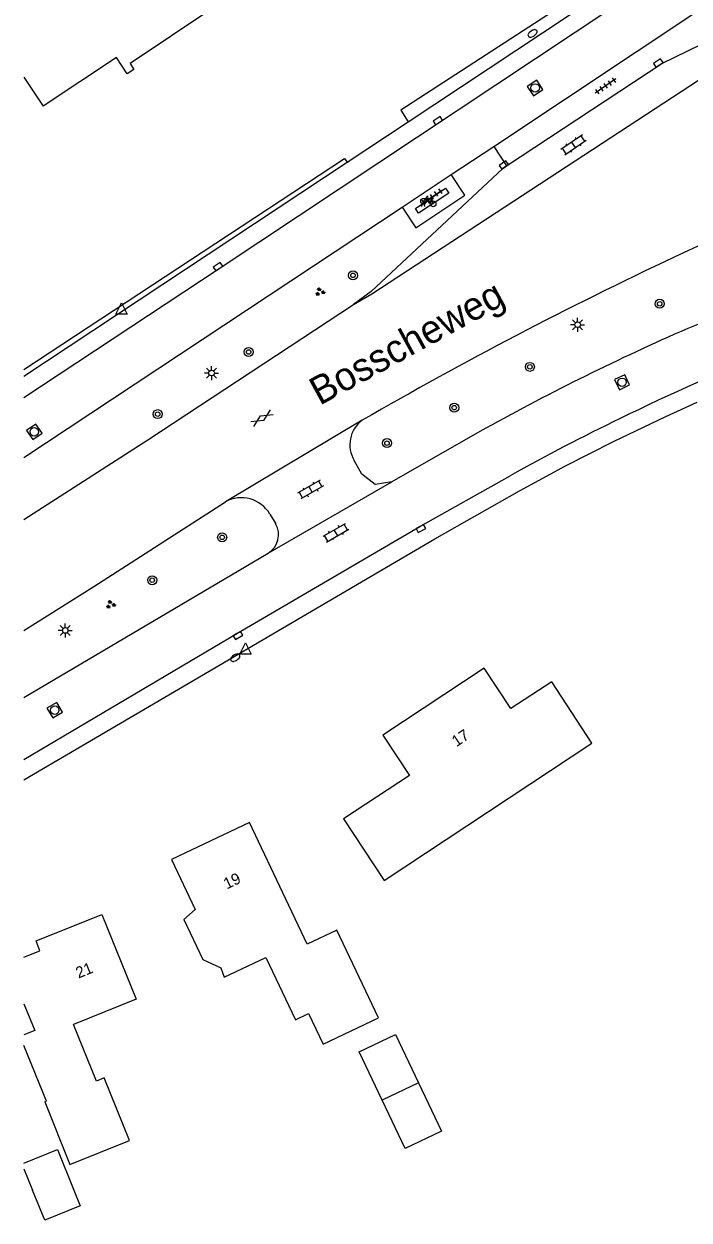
# Model space of a CAD drawing. Extents: x 137999 to 141000, y 397500 to 400501.
# Drawn here: x 138000 to 138059, y 398497.3 to 398603.5 of the extents above; entities that cross this region are included whole.
import ezdxf

# ---------------------------------------------------------------- set-up
doc = ezdxf.new("R2010")
doc.units = 0
for name, color, linetype in [('gg-afsc-erfafscheiding', 7, 'Continuous'), ('gg-anno-huisnummerreeks BGT', 7, 'Continuous'), ('gg-anno-openbare ruimte label', 7, 'Continuous'), ('gg-bbg-gedigitaliseerde bebouwing', 7, 'Continuous'), ('gg-bbg-gedigitaliseerde bijgebouw', 7, 'Continuous'), ('gg-bbg-hoofdgebouw', 7, 'Continuous'), ('gg-bbg-luifel en loopbrug', 7, 'Continuous'), ('gg-knt-verharding', 7, 'Continuous'), ('gg-knt-verharding nz', 7, 'Continuous'), ('gt-grn-groengrens', 7, 'Continuous'), ('gt-grn-weggrens', 7, 'Continuous'), ('gt-symb-boom', 7, 'Continuous'), ('gt-symb-brandkraan', 7, 'Continuous'), ('gt-symb-fietsenrek', 7, 'Continuous'), ('gt-symb-gesloten verharding', 7, 'Continuous'), ('gt-symb-groenvak', 7, 'Continuous'), ('gt-symb-klinker verharding', 7, 'Continuous'), ('gt-symb-kolk', 7, 'Continuous'), ('gt-symb-lichtmast', 7, 'Continuous'), ('gt-symb-rioolschacht', 7, 'Continuous'), ('gt-symb-tegel verharding', 7, 'Continuous'), ('gt-symb-waterafsluiter', 7, 'Continuous')]:
    doc.layers.add(name, color=color, linetype=linetype)

# ---------------------------------------------------------------- blocks, each defined once
blk = doc.blocks.new('gt0-TEG1')
at = {"layer": 'gt-symb-tegel verharding'}
for p, q in [((-1.13, 0), (1.12, 0)), ((-0.9, -0.25), (-0.9, 0.25)), ((-0.45, -0.25), (-0.45, 0.25)), ((0, -0.25), (0, 0.25)), ((0.45, -0.25), (0.45, 0.25)), ((0.9, -0.25), (0.9, 0.25))]:
    blk.add_line(p, q, dxfattribs=at)
blk = doc.blocks.new('gt0-KOLK')
at = {"layer": 'gt-symb-kolk'}
blk.add_lwpolyline([(0, 0), (0.37, 0), (0.37, 0.4), (-0.38, 0.4), (-0.38, 0), (0, 0)], dxfattribs=at)
blk = doc.blocks.new('gt0-BR')
at = {"layer": 'gt-symb-brandkraan'}
for centre, radius, start, end in [((-0.24, 0), 0.206, 107.5669, 252.4331), ((0.6, -2.66), 3, 106.892, 107.5669), ((0, -0.69), 0.938, 73.108, 106.892), ((-0.6, -2.66), 3, 72.4331, 73.108), ((0.24, 0), 0.206, 287.567, 72.4331), ((0.6, 2.66), 3, 252.4331, 253.108), ((0, 0.69), 0.938, 253.108, 286.8921), ((-0.6, 2.66), 3, 286.8921, 287.567)]:
    blk.add_arc(centre, radius, start, end, dxfattribs=at)
blk = doc.blocks.new('gt0-RS')
at = {"layer": 'gt-symb-rioolschacht'}
blk.add_lwpolyline([(-0.5, -0.5), (0.5, -0.5), (0.5, 0.5), (-0.5, 0.5)], close=True, dxfattribs=at)
blk.add_circle((0, 0), 0.375, dxfattribs=at)
blk = doc.blocks.new('gt0-KL1')
at = {"layer": 'gt-symb-klinker verharding'}
for p, q in [((-1.15, 0.3), (1.15, 0.3)), ((-1, -0.3), (-1, 0.3)), ((-0.5, 0.3), (-0.5, 0.45)), ((0, -0.3), (0, 0.3)), ((0.5, 0.3), (0.5, 0.45)), ((1, -0.3), (1, 0.3)), ((-1.15, -0.3), (1.15, -0.3)), ((-0.5, -0.45), (-0.5, -0.3)), ((0.5, -0.45), (0.5, -0.3))]:
    blk.add_line(p, q, dxfattribs=at)
blk = doc.blocks.new('gt0-GRVAK')
at = {"layer": 'gt-symb-groenvak'}
for p, q in [((-0.11, 0.19), (-0.23, 0.24)), ((-0.18, 0.15), (0.09, 0.15)), ((-0.09, 0.21), (-0.16, 0.32)), ((-0.05, 0.21), (-0.05, 0.39)), ((0, 0.21), (0.06, 0.32)), ((0.02, 0.19), (0.13, 0.24)), ((0.26, -0.05), (0.2, 0.06)), ((0.31, -0.05), (0.31, 0.13)), ((0.35, -0.05), (0.41, 0.06)), ((-0.24, -0.23), (-0.36, -0.18)), ((-0.32, -0.26), (-0.05, -0.26)), ((-0.23, -0.21), (-0.29, -0.09)), ((-0.18, -0.2), (-0.18, -0.02)), ((-0.14, -0.21), (-0.07, -0.09)), ((-0.12, -0.23), (0, -0.18)), ((0.24, -0.07), (0.12, -0.02)), ((0.17, -0.11), (0.44, -0.11)), ((0.37, -0.07), (0.49, -0.02))]:
    blk.add_line(p, q, dxfattribs=at)
blk = doc.blocks.new('gt0-BOOM')
at = {"layer": 'gt-symb-boom'}
for radius in [0.4, 0.2]:
    blk.add_circle((0, 0), radius, dxfattribs=at)
blk = doc.blocks.new('gt0-FREK')
at = {"layer": 'gt-symb-fietsenrek'}
for p, q in [((0.26, 0.76), (0.29, 0.82)), ((0.54, 0.34), (0.26, 0.76)), ((0.29, 0.82), (0.77, 0.71)), ((0.77, 0.71), (0.54, 0.34)), ((0.76, 0.84), (0.87, 0.82)), ((0.77, 0.71), (0.84, 0.82)), ((0.89, 0.25), (0.77, 0.71))]:
    blk.add_line(p, q, dxfattribs=at)
for points in [[(-0.12, 0), (-0.05, 0.31), (0.05, 0.31), (0.12, 0)], [(0.04, 0.48), (0.23, 0.71), (0.26, 0.76)], [(0.29, 0.82), (0.36, 0.94), (0.45, 0.93)], [(0.54, 0.34), (0.56, 0.31), (0.89, 0.25)]]:
    blk.add_lwpolyline(points, dxfattribs=at)
for centre in [(0.04, 0.48), (0.89, 0.25)]:
    blk.add_circle(centre, 0.252, dxfattribs=at)
blk = doc.blocks.new('gt0-LMAST')
at = {"layer": 'gt-symb-lichtmast'}
for p, q in [((-0.18, 0.17), (-0.45, 0.44)), ((0, 0.25), (0, 0.62)), ((0.17, 0.17), (0.44, 0.44)), ((-0.25, 0), (-0.63, 0)), ((-0.18, -0.18), (-0.45, -0.45)), ((0, -0.25), (0, -0.63)), ((0.44, -0.45), (0.17, -0.18)), ((0.25, 0), (0.62, 0))]:
    blk.add_line(p, q, dxfattribs=at)
blk.add_circle((0, 0), 0.25, dxfattribs=at)
blk = doc.blocks.new('gt0-GESVH1')
at = {"layer": 'gt-symb-gesloten verharding'}
for p, q in [((-0.99, -0.26), (0.01, 0.24)), ((0.01, -0.26), (-0.99, 0.24)), ((0.01, 0.24), (1.01, -0.26)), ((1.01, 0.24), (0.01, -0.26))]:
    blk.add_line(p, q, dxfattribs=at)
blk = doc.blocks.new('gt0-WAFSL')
at = {"layer": 'gt-symb-waterafsluiter'}
for p, q in [((-0.5, -0.33), (0, 0.67)), ((0, 0.67), (0.5, -0.33)), ((0.5, -0.33), (-0.5, -0.33))]:
    blk.add_line(p, q, dxfattribs=at)

msp = doc.modelspace()

# ---------------------------------------------------------------- linework, layer by layer
at = {"layer": 'gg-afsc-erfafscheiding'}
msp.add_lwpolyline([(138061.04, 398613.81), (138033.43, 398595.87), (138034.08, 398594.84)], dxfattribs=at)
at = {"layer": 'gg-bbg-gedigitaliseerde bebouwing'}
msp.add_line((138000, 398598.8), (138001.71, 398596.22), dxfattribs=at)
for points in [[(138028.36, 398532.96), (138031.96, 398527.47), (138050.38, 398539.68), (138046.84, 398545.11)], [(138006.91, 398524.46), (138009.95, 398516.94), (138004.41, 398514.71)], [(138026.54, 398512.95), (138031.46, 398515.29), (138027.76, 398523.08)], [(138015.88, 398520.48), (138017.48, 398519.72), (138017.78, 398518.89), (138021.45, 398520.64), (138024.09, 398515.1), (138025.25, 398515.66), (138026.54, 398512.95)], [(138001.84, 398507.83), (138004.08, 398502.27), (138009.37, 398504.4), (138007.13, 398509.95), (138006.44, 398509.67), (138004.41, 398514.71)]]:
    msp.add_lwpolyline(points, dxfattribs=at)
at = {"layer": 'gg-bbg-gedigitaliseerde bijgebouw'}
for p, q in [((138035.02, 398509.51), (138031.79, 398507.97)), ((138000, 398501.89), (138000.76, 398500))]:
    msp.add_line(p, q, dxfattribs=at)
for points in [[(138031.79, 398507.97), (138029.75, 398512.26), (138032.98, 398513.8), (138035.02, 398509.51)], [(138000, 398502.39), (138002.99, 398503.59), (138004.44, 398500)], [(138004.44, 398500), (138005, 398498.61), (138001.84, 398497.33), (138000.76, 398500)]]:
    msp.add_lwpolyline(points, dxfattribs=at)
at = {"layer": 'gg-bbg-hoofdgebouw'}
for points in [[(138020.45, 398610.71), (138015.16, 398607.2), (138016.68, 398604.85), (138009.42, 398600), (138009.76, 398599.47), (138009.17, 398599.08), (138008.21, 398600.54), (138001.71, 398596.22)], [(138046.84, 398545.11), (138043.21, 398542.74), (138040.83, 398546.34), (138031.84, 398540.38), (138034.21, 398536.79), (138028.36, 398532.96)], [(138027.76, 398523.08), (138025.14, 398521.83), (138020, 398532.62), (138013.1, 398529.34), (138015.2, 398524.92), (138014.18, 398524.03), (138015.88, 398520.48)], [(138000, 398520.68), (138001.41, 398521.25), (138001.08, 398522.11), (138006.91, 398524.46)], [(138000, 398516.53), (138000.96, 398514.16), (138000, 398513.77)], [(138001.84, 398507.83), (138001.99, 398507.88), (138000, 398512.82)]]:
    msp.add_lwpolyline(points, dxfattribs=at)
at = {"layer": 'gg-bbg-luifel en loopbrug'}
msp.add_lwpolyline([(138035.02, 398509.51), (138037.06, 398505.22), (138033.83, 398503.68), (138031.79, 398507.97)], dxfattribs=at)
at = {"layer": 'gg-knt-verharding'}
for p, q in [((138034.08, 398594.84), (138061.55, 398613.04)), ((138041.69, 398592.65), (138060.76, 398605.33)), ((138028.67, 398591.25), (138034.08, 398594.84)), ((138037.92, 398590.15), (138041.69, 398592.65)), ((138041.69, 398592.65), (138042.81, 398590.92)), ((138000, 398572.24), (138028.67, 398591.25)), ((138033.56, 398587.26), (138037.92, 398590.15)), ((138000, 398565.02), (138033.56, 398587.26)), ((138061.76, 398584.71), (138057.71, 398582.82)), ((138030.02, 398568.34), (138017.89, 398561.11)), ((138040.45, 398567.33), (138032.65, 398562.88)), ((138021.82, 398560.01), (138022.34, 398559.15)), ((138000, 398543.74), (138021.68, 398556.54))]:
    msp.add_line(p, q, dxfattribs=at)
for points in [[(138000, 398570.35), (138017.33, 398581.82), (138059.48, 398609.82), (138067.62, 398615.22), (138074.59, 398619.71), (138082.4, 398624.63), (138087.44, 398627.78), (138092.89, 398631.1), (138094.28, 398631.92)], [(138042.81, 398590.92), (138056.6, 398600.01), (138062.37, 398602.81)], [(138029.24, 398578.61), (138030.88, 398579.57), (138061.49, 398599.6)], [(138042.81, 398590.92), (138042.5, 398590.7), (138030.81, 398579.78), (138029.24, 398578.61)], [(138033.56, 398587.26), (138034.78, 398585.43), (138039.13, 398588.33), (138037.92, 398590.15)], [(138000, 398559.54), (138010.99, 398566.59), (138029.24, 398578.61)], [(138000, 398536.41), (138004.63, 398539.15), (138036.45, 398557.81), (138043.97, 398562.08), (138048.06, 398564.3), (138052.31, 398566.45), (138056.95, 398568.66), (138059.73, 398569.93)], [(138032.65, 398562.88), (138031.18, 398562.64), (138029.98, 398563.54), (138029.31, 398564.77)], [(138000, 398538.23), (138018.89, 398549.4), (138035.12, 398558.9), (138043.15, 398563.41)], [(138000, 398549.68), (138006.21, 398553.59), (138017.89, 398561.11)]]:
    msp.add_lwpolyline(points, dxfattribs=at)
for centre, radius, start, end in [((138216.53, 398245.32), 373, 115.2007, 120.0012), ((138161.31, 398332.3), 264.78, 108.4692, 112.8929), ((138144.21, 398381.33), 212.99, 113.7872, 119.1554), ((138131.89, 398408.79), 178.16, 111.4951, 116.3198), ((138031.62, 398566.17), 2.7, 126.411, 211.265), ((138121.82, 398424.13), 159.96, 115.5207, 119.4566), ((138019.28, 398558.51), 2.95, 30.5287, 118.3046), ((138020.64, 398558.19), 1.95, 302.1511, 29.5493)]:
    msp.add_arc(centre, radius, start, end, dxfattribs=at)
at = {"layer": 'gg-knt-verharding nz'}
msp.add_lwpolyline([(138037.41, 398588.93), (138037.69, 398588.5), (138035.01, 398586.73), (138034.75, 398587.13), (138037.41, 398588.93)], dxfattribs=at)
at = {"layer": 'gt-grn-groengrens'}
msp.add_lwpolyline([(138000, 398572.83), (138028.44, 398591.59), (138028.67, 398591.25)], dxfattribs=at)
at = {"layer": 'gt-grn-weggrens'}
msp.add_line((138021.68, 398556.54), (138032.65, 398562.88), dxfattribs=at)

# ---------------------------------------------------------------- block references
at = {"layer": 'gt-symb-boom'}
for p in [(138029.2, 398581.2), (138056.41, 398578.68), (138019.94, 398574.4), (138044.89, 398573.08), (138038.18, 398569.45), (138011.87, 398568.88), (138032.22, 398566.31), (138017.59, 398557.94), (138011.38, 398554.14)]:
    msp.add_blockref('gt0-BOOM', p, dxfattribs=at)
at = {"layer": 'gt-symb-brandkraan'}
for p, rotation in [((138045.13, 398602.68), -146.37347087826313), ((138018.75, 398547.26), -147.8671041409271)]:
    msp.add_blockref('gt0-BR', p, dxfattribs=dict(at, rotation=rotation))
at = {"layer": 'gt-symb-fietsenrek'}
msp.add_blockref('gt0-FREK', (138035.42, 398587.3), dxfattribs=at)
at = {"layer": 'gt-symb-gesloten verharding', "rotation": 32.260353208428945}
msp.add_blockref('gt0-GESVH1', (138021.11, 398568.52), dxfattribs=at)
at = {"layer": 'gt-symb-groenvak'}
for p in [(138026.26, 398579.74), (138007.69, 398551.98)]:
    msp.add_blockref('gt0-GRVAK', p, dxfattribs=at)
at = {"layer": 'gt-symb-klinker verharding'}
for p, rotation in [((138048.77, 398592.8), 34.405234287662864), ((138025.43, 398562.19), -149.99927221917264), ((138027.69, 398558.35), 29.951082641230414)]:
    msp.add_blockref('gt0-KL1', p, dxfattribs=dict(at, rotation=rotation))
at = {"layer": 'gt-symb-kolk'}
for p, rotation in [((138056.4, 398599.88), 33.42003119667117), ((138036.84, 398594.78), 33.626529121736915), ((138042.7, 398590.84), 35.31121343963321), ((138017.33, 398581.82), 33.57881372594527), ((138035.12, 398558.9), -150.66720921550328), ((138018.89, 398549.4), -149.4095645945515)]:
    msp.add_blockref('gt0-KOLK', p, dxfattribs=dict(at, rotation=rotation))
at = {"layer": 'gt-symb-lichtmast'}
for p in [(138049.13, 398576.82), (138016.65, 398572.53), (138003.67, 398549.68)]:
    msp.add_blockref('gt0-LMAST', p, dxfattribs=at)
at = {"layer": 'gt-symb-rioolschacht'}
for p, rotation in [((138045.36, 398597.84), 33.42003119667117), ((138053.07, 398571.71), -154.6647230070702), ((138000.92, 398567.31), 34.198643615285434), ((138002.73, 398542.6), -149.45890152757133)]:
    msp.add_blockref('gt0-RS', p, dxfattribs=dict(at, rotation=rotation))
at = {"layer": 'gt-symb-tegel verharding'}
for p, rotation in [((138051.6, 398598.02), -145.46787543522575), ((138036.21, 398588.18), 33.992039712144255)]:
    msp.add_blockref('gt0-TEG1', p, dxfattribs=dict(at, rotation=rotation))
at = {"layer": 'gt-symb-waterafsluiter'}
for p in [(138008.66, 398578.08), (138019.65, 398547.91)]:
    msp.add_blockref('gt0-WAFSL', p, dxfattribs=at)

# ---------------------------------------------------------------- texts
at = {"layer": 'gg-anno-huisnummerreeks BGT'}
for s, rotation, p in [('17', 33.6, (138038.38, 398539.31)), ('19', 25.4, (138018, 398526.68)), ('21', 22, (138004.84, 398518.77))]:
    msp.add_text(s, height=1, rotation=rotation, dxfattribs=at).set_placement(p)
at = {"layer": 'gg-anno-openbare ruimte label'}
msp.add_text('Bosscheweg', height=2.5, rotation=28.7, dxfattribs=at).set_placement((138026.24, 398569.61))

doc.saveas('drawing.dxf')
